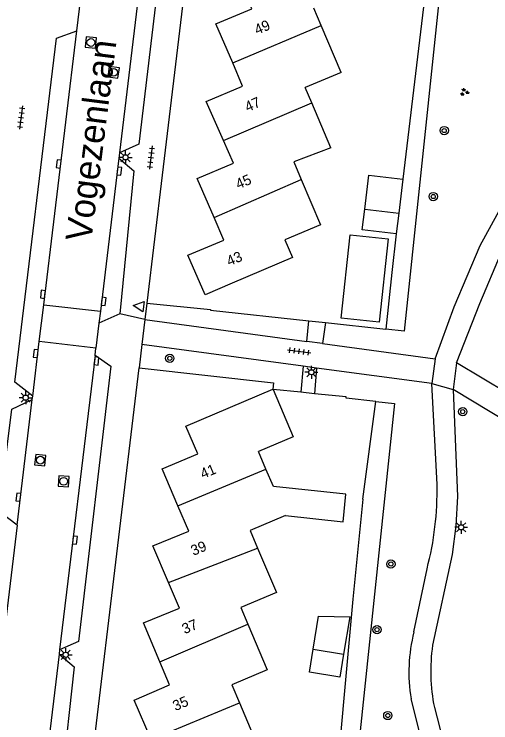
# Model space of a CAD drawing. Extents: x 132994 to 136000, y 393499 to 395512.
# Drawn here: x 134364 to 134409.9, y 394234.8 to 394303.1 of the extents above; entities that cross this region are included whole.
import ezdxf

# ---------------------------------------------------------------- set-up
doc = ezdxf.new("R2010")
doc.units = 0
for name, color, linetype in [('gg-afsc-erfafscheiding', 7, 'Continuous'), ('gg-afsc-hekwerk', 7, 'Continuous'), ('gg-afsc-muur', 7, 'Continuous'), ('gg-anno-huisnummerreeks BGT', 7, 'Continuous'), ('gg-anno-openbare ruimte label', 7, 'Continuous'), ('gg-bbg-bijgebouw', 7, 'Continuous'), ('gg-bbg-gedigitaliseerde bebouwing', 7, 'Continuous'), ('gg-bbg-gedigitaliseerde bijgebouw', 7, 'Continuous'), ('gg-bbg-hoofdgebouw', 7, 'Continuous'), ('gg-bbg-luifel en loopbrug', 7, 'Continuous'), ('gg-bbg-tussenscheiding', 7, 'Continuous'), ('gg-knt-verharding', 7, 'Continuous'), ('gg-knt-verharding nz', 7, 'Continuous'), ('gt-grn-groengrens', 7, 'Continuous'), ('gt-grn-weggrens', 7, 'Continuous'), ('gt-symb-boom', 7, 'Continuous'), ('gt-symb-groenvak', 7, 'Continuous'), ('gt-symb-kolk', 7, 'Continuous'), ('gt-symb-lichtmast', 7, 'Continuous'), ('gt-symb-rioolschacht', 7, 'Continuous'), ('gt-symb-tegel verharding', 7, 'Continuous'), ('gt-symb-waterafsluiter', 7, 'Continuous')]:
    doc.layers.add(name, color=color, linetype=linetype)

# ---------------------------------------------------------------- blocks, each defined once
blk = doc.blocks.new('gt0-KOLK')
at = {"layer": 'gt-symb-kolk'}
blk.add_lwpolyline([(0, 0), (0.375, 0), (0.375, 0.4), (-0.375, 0.4), (-0.375, 0), (0, 0)], dxfattribs=at)
blk = doc.blocks.new('gt0-TEG1')
at = {"layer": 'gt-symb-tegel verharding'}
for p, q in [((-1.125, 0), (1.125, 0)), ((-0.9, -0.25), (-0.9, 0.25)), ((-0.45, -0.25), (-0.45, 0.25)), ((0, -0.25), (0, 0.25)), ((0.45, -0.25), (0.45, 0.25)), ((0.9, -0.25), (0.9, 0.25))]:
    blk.add_line(p, q, dxfattribs=at)
blk = doc.blocks.new('gt0-LMAST')
at = {"layer": 'gt-symb-lichtmast'}
for p, q in [((-0.182, 0.173), (-0.447, 0.438)), ((-0.005, 0.246), (-0.005, 0.621)), ((0.172, 0.173), (0.437, 0.438)), ((-0.255, -0.004), (-0.63, -0.004)), ((-0.182, -0.181), (-0.447, -0.446)), ((-0.005, -0.254), (-0.005, -0.629)), ((0.437, -0.446), (0.172, -0.181)), ((0.245, -0.004), (0.62, -0.004))]:
    blk.add_line(p, q, dxfattribs=at)
blk.add_circle((-0.005, -0.004), 0.25, dxfattribs=at)
blk = doc.blocks.new('gt0-RS')
at = {"layer": 'gt-symb-rioolschacht'}
blk.add_lwpolyline([(-0.5, -0.5), (0.5, -0.5), (0.5, 0.5), (-0.5, 0.5)], close=True, dxfattribs=at)
blk.add_circle((0, 0), 0.375, dxfattribs=at)
blk = doc.blocks.new('gt0-BOOM')
at = {"layer": 'gt-symb-boom'}
for radius in [0.4, 0.2]:
    blk.add_circle((0, 0), radius, dxfattribs=at)
blk = doc.blocks.new('gt0-GRVAK')
at = {"layer": 'gt-symb-groenvak'}
for p, q in [((-0.11, 0.189), (-0.228, 0.24)), ((-0.182, 0.153), (0.088, 0.153)), ((-0.091, 0.211), (-0.156, 0.322)), ((-0.047, 0.214), (-0.047, 0.393)), ((-0.004, 0.211), (0.061, 0.322)), ((0.015, 0.189), (0.133, 0.24)), ((0.262, -0.052), (0.197, 0.059)), ((0.305, -0.049), (0.305, 0.13)), ((0.349, -0.052), (0.414, 0.059)), ((-0.245, -0.228), (-0.363, -0.177)), ((-0.318, -0.264), (-0.047, -0.264)), ((-0.226, -0.206), (-0.291, -0.095)), ((-0.183, -0.203), (-0.183, -0.024)), ((-0.139, -0.206), (-0.074, -0.095)), ((-0.12, -0.228), (-0.002, -0.177)), ((0.243, -0.074), (0.125, -0.023)), ((0.17, -0.11), (0.441, -0.11)), ((0.368, -0.074), (0.486, -0.023))]:
    blk.add_line(p, q, dxfattribs=at)
blk = doc.blocks.new('gt0-WAFSL')
at = {"layer": 'gt-symb-waterafsluiter'}
for p, q in [((-0.5, -0.333), (0, 0.667)), ((0, 0.667), (0.5, -0.333)), ((0.5, -0.333), (-0.5, -0.333))]:
    blk.add_line(p, q, dxfattribs=at)

msp = doc.modelspace()

# ---------------------------------------------------------------- linework, layer by layer
at = {"layer": 'gg-afsc-erfafscheiding'}
for p, q in [((134392.385, 394273.515), (134393.973, 394273.343)), ((134393.973, 394273.343), (134399.792, 394272.711)), ((134397.594, 394256.31), (134396.627, 394246.685))]:
    msp.add_line(p, q, dxfattribs=at)
for points in [[(134405.072, 394335.426), (134406.382, 394330.956), (134406.442, 394329.014), (134401.44, 394287.165)], [(134400.809, 394281.903), (134400.368, 394278.157), (134399.792, 394272.711)], [(134382.886, 394274.592), (134382.886, 394274.546), (134392.385, 394273.515)], [(134376.008, 394268.967), (134388.963, 394267.535), (134388.92, 394266.94)], [(134396.627, 394246.685), (134394.683, 394225.455), (134393.675, 394224.239), (134395.001, 394223.499), (134393.794, 394210.49)]]:
    msp.add_lwpolyline(points, dxfattribs=at)
at = {"layer": 'gg-afsc-hekwerk'}
msp.add_line((134376.748, 394275.206), (134382.886, 394274.592), dxfattribs=at)
msp.add_lwpolyline([(134378.234, 394287.547), (134376.747, 394275.206), (134376.748, 394275.206)], dxfattribs=at)
at = {"layer": 'gg-afsc-muur'}
for p, q in [((134391.611, 394266.623), (134388.937, 394266.9)), ((134392.906, 394266.489), (134391.611, 394266.623)), ((134397.594, 394256.31), (134398.819, 394265.739))]:
    msp.add_line(p, q, dxfattribs=at)
msp.add_lwpolyline([(134398.819, 394265.739), (134395.959, 394266.069), (134395.967, 394266.172), (134392.906, 394266.489)], dxfattribs=at)
at = {"layer": 'gg-bbg-bijgebouw'}
msp.add_lwpolyline([(134396.376, 394281.804), (134400.034, 394281.404), (134399.155, 394273.373), (134395.496, 394273.763), (134396.376, 394281.804)], dxfattribs=at)
at = {"layer": 'gg-bbg-gedigitaliseerde bebouwing'}
for p, q in [((134393.569, 394301.971), (134392.855, 394303.655)), ((134395.487, 394297.445), (134393.569, 394301.971)), ((134395.487, 394297.445), (134392.036, 394296.01)), ((134392.66, 394294.531), (134392.036, 394296.01)), ((134394.487, 394290.197), (134392.66, 394294.531)), ((134388.237, 394259.218), (134387.52, 394260.91))]:
    msp.add_line(p, q, dxfattribs=at)
msp.add_lwpolyline([(134390.14, 394254.73), (134395.681, 394254.15), (134395.958, 394256.793), (134388.954, 394257.527), (134388.237, 394259.218)], dxfattribs=at)
at = {"layer": 'gg-bbg-gedigitaliseerde bijgebouw'}
for p, q in [((134397.772, 394284.284), (134401.049, 394283.889)), ((134401.049, 394283.889), (134400.809, 394281.903)), ((134392.793, 394241.848), (134395.722, 394241.369)), ((134395.722, 394241.369), (134395.363, 394239.17))]:
    msp.add_line(p, q, dxfattribs=at)
for points in [[(134400.809, 394281.903), (134397.533, 394282.298), (134397.772, 394284.284)], [(134395.363, 394239.17), (134392.434, 394239.649), (134392.793, 394241.848)]]:
    msp.add_lwpolyline(points, dxfattribs=at)
at = {"layer": 'gg-bbg-hoofdgebouw'}
for p, q in [((134384.995, 394277.149), (134382.37, 394276.03)), ((134388.92, 394266.94), (134388.937, 394266.9))]:
    msp.add_line(p, q, dxfattribs=at)
for points in [[(134385.036, 394298.37), (134383.42, 394302.13), (134386.89, 394303.6), (134385.874, 394305.994)], [(134384.144, 394290.907), (134382.49, 394294.65), (134385.99, 394296.15), (134385.036, 394298.37)], [(134383.239, 394283.476), (134381.61, 394287.24), (134385.11, 394288.72), (134384.144, 394290.907)], [(134394.487, 394290.197), (134390.93, 394288.83), (134391.648, 394287.147)], [(134391.648, 394287.147), (134393.51, 394282.78), (134390.07, 394281.31), (134390.79, 394279.62), (134384.995, 394277.149)], [(134382.37, 394276.03), (134380.72, 394279.84), (134384.19, 394281.28), (134383.239, 394283.476)], [(134379.752, 394255.687), (134378.25, 394259.23), (134381.68, 394260.68), (134380.52, 394263.37), (134388.92, 394266.94)], [(134388.937, 394266.9), (134390.88, 394262.34), (134387.52, 394260.91)], [(134378.84, 394248.281), (134377.34, 394251.81), (134380.79, 394253.24), (134379.752, 394255.687)], [(134390.14, 394254.73), (134386.72, 394253.3), (134387.44, 394251.601)], [(134387.44, 394251.601), (134389.26, 394247.31), (134385.82, 394245.87), (134386.505, 394244.256)], [(134378.013, 394240.632), (134376.44, 394244.4), (134379.89, 394245.81), (134378.84, 394248.281)], [(134386.505, 394244.256), (134388.37, 394239.86), (134384.94, 394238.43), (134385.676, 394236.688)], [(134377.18, 394233.165), (134375.54, 394236.93), (134378.94, 394238.41), (134378.013, 394240.632)], [(134385.676, 394236.688), (134387.48, 394232.42), (134384.05, 394230.99), (134384.786, 394229.258)]]:
    msp.add_lwpolyline(points, dxfattribs=at)
at = {"layer": 'gg-bbg-luifel en loopbrug'}
for p, q in [((134401.44, 394287.165), (134401.049, 394283.889)), ((134392.793, 394241.848), (134393.314, 394245.039))]:
    msp.add_line(p, q, dxfattribs=at)
for points in [[(134397.772, 394284.284), (134398.168, 394287.56), (134401.44, 394287.165)], [(134393.314, 394245.039), (134396.312, 394244.985), (134395.722, 394241.369)]]:
    msp.add_lwpolyline(points, dxfattribs=at)
at = {"layer": 'gg-bbg-tussenscheiding'}
for p, q in [((134385.036, 394298.37), (134393.569, 394301.971)), ((134384.144, 394290.907), (134392.66, 394294.531)), ((134383.239, 394283.476), (134391.648, 394287.147)), ((134379.752, 394255.687), (134388.237, 394259.218)), ((134378.84, 394248.281), (134387.44, 394251.601)), ((134378.013, 394240.632), (134386.505, 394244.256)), ((134377.18, 394233.165), (134385.676, 394236.688))]:
    msp.add_line(p, q, dxfattribs=at)
at = {"layer": 'gg-knt-verharding'}
for p, q in [((134383.75, 394333.35), (134378.234, 394287.547)), ((134370.005, 394301.468), (134372.72, 394323.95)), ((134374.116, 394289.693), (134374.057, 394289.204)), ((134366.389, 394271.527), (134366.817, 394275.07)), ((134366.817, 394275.07), (134372.28, 394274.447)), ((134376.748, 394275.206), (134376.56, 394273.65)), ((134372.28, 394274.447), (134372.141, 394273.293)), ((134374.156, 394274.201), (134372.141, 394273.293)), ((134376.56, 394273.65), (134392.17, 394271.532)), ((134372.141, 394273.293), (134371.851, 394270.887)), ((134392.17, 394271.532), (134392.385, 394273.515)), ((134393.973, 394273.343), (134393.699, 394271.324)), ((134371.851, 394270.887), (134366.389, 394271.527)), ((134376.28, 394271.23), (134376.008, 394268.967)), ((134391.813, 394269.134), (134376.28, 394271.23)), ((134393.699, 394271.324), (134404.56, 394269.85)), ((134404.56, 394269.85), (134404.22, 394267.46)), ((134369.24, 394212.63), (134376.008, 394268.967)), ((134391.813, 394269.134), (134391.611, 394266.623)), ((134393.104, 394268.96), (134391.813, 394269.134)), ((134393.104, 394268.96), (134392.906, 394266.489)), ((134404.22, 394267.46), (134393.104, 394268.96)), ((134406.6, 394269.46), (134406.29, 394266.89)), ((134417.989, 394262.648), (134406.6, 394269.46)), ((134404.74, 394257.74), (134404.22, 394267.46)), ((134422.537, 394257.043), (134406.29, 394266.89)), ((134365.714, 394265.934), (134365.751, 394266.24)), ((134364.25, 394253.806), (134361.859, 394234.007)), ((134402.51, 394243.52), (134403.77, 394249.612)), ((134368.348, 394241.799), (134368.297, 394241.381)), ((134406.79, 394219.24), (134402.23, 394237.061)), ((134404.48, 394236.241), (134408.49, 394220.97))]:
    msp.add_line(p, q, dxfattribs=at)
for points in [[(134378.615, 394327.049), (134380.169, 394325.61), (134375.981, 394290.552), (134374.116, 394289.693)], [(134365.751, 394266.24), (134364.026, 394267.585), (134368.039, 394300.762), (134370.005, 394301.468)], [(134374.057, 394289.204), (134375.488, 394287.967), (134374.156, 394274.201)], [(134404.56, 394269.85), (134406.38, 394274.87), (134408.89, 394280.77), (134411.63, 394285.76)], [(134406.6, 394269.46), (134408.85, 394275.19), (134410.94, 394280.12), (134413.27, 394284.35)], [(134371.77, 394270.216), (134373.296, 394269.126), (134370.164, 394242.597), (134368.348, 394241.799)], [(134406.29, 394266.89), (134406.72, 394256.59), (134406.55, 394253.75), (134406.2, 394251), (134404.31, 394242.24)], [(134364.25, 394253.806), (134362.478, 394255.137), (134363.73, 394265.008), (134365.714, 394265.934)], [(134368.297, 394241.381), (134369.764, 394240.164), (134368.55, 394229.307), (134366.744, 394228.485)]]:
    msp.add_lwpolyline(points, dxfattribs=at)
for centre, radius, start, end in [((134375.116, 394257.153), 29.629, 345.25458, 1.13438), ((134417.769, 394239.623), 15.749, 165.67343, 189.36209), ((134421.368, 394239.721), 17.243, 171.60126, 191.64517)]:
    msp.add_arc(centre, radius, start, end, dxfattribs=at)
at = {"layer": 'gg-knt-verharding nz'}
for p, q in [((134378.615, 394327.049), (134374.116, 394289.693)), ((134366.817, 394275.07), (134370.005, 394301.468)), ((134374.057, 394289.204), (134372.28, 394274.447)), ((134365.751, 394266.24), (134366.389, 394271.527)), ((134393.699, 394271.324), (134392.17, 394271.532)), ((134371.77, 394270.216), (134371.851, 394270.887)), ((134371.762, 394270.147), (134371.77, 394270.216)), ((134371.762, 394270.147), (134368.348, 394241.799)), ((134364.25, 394253.806), (134365.714, 394265.934)), ((134368.297, 394241.381), (134366.744, 394228.485))]:
    msp.add_line(p, q, dxfattribs=at)
at = {"layer": 'gt-grn-groengrens'}
for points in [[(134407.724, 394331.213), (134401.551, 394272.518), (134399.792, 394272.711)], [(134398.819, 394265.739), (134400.621, 394265.531), (134394.844, 394210.393)]]:
    msp.add_lwpolyline(points, dxfattribs=at)
at = {"layer": 'gt-grn-weggrens'}
for p, q in [((134376.56, 394273.65), (134374.156, 394274.201)), ((134376.56, 394273.65), (134376.28, 394271.23)), ((134404.22, 394267.46), (134406.29, 394266.89))]:
    msp.add_line(p, q, dxfattribs=at)

# ---------------------------------------------------------------- block references
at = {"layer": 'gt-symb-boom'}
for p in [(134405.427, 394291.853), (134404.37, 394285.495), (134378.971, 394269.899), (134407.214, 394264.76), (134400.285, 394250.065), (134398.948, 394243.744), (134399.99, 394235.464)]:
    msp.add_blockref('gt0-BOOM', p, dxfattribs=at)
at = {"layer": 'gt-symb-groenvak'}
msp.add_blockref('gt0-GRVAK', (134407.368, 394295.559), dxfattribs=at)
at = {"layer": 'gt-symb-kolk'}
for p, rotation in [((134368.452, 394288.613), 83.10945167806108), ((134373.903, 394287.97), -96.94741065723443), ((134366.934, 394276.04), 83.11620443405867), ((134372.396, 394275.411), -96.86777212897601), ((134366.245, 394270.338), 83.57125225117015), ((134371.702, 394269.666), -96.89054832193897), ((134364.573, 394256.488), 82.99574075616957), ((134369.622, 394252.391), -97.00425924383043)]:
    msp.add_blockref('gt0-KOLK', p, dxfattribs=dict(at, rotation=rotation))
at = {"layer": 'gt-symb-lichtmast'}
for p in [(134374.709, 394289.277), (134392.623, 394268.557), (134365.08, 394266.105), (134407.066, 394253.611), (134368.941, 394241.325)]:
    msp.add_blockref('gt0-LMAST', p, dxfattribs=at)
at = {"layer": 'gt-symb-rioolschacht'}
for p, rotation in [((134371.362, 394300.345), -96.48566035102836), ((134373.545, 394297.468), -97.70065539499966), ((134366.485, 394260.079), -95.91007032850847), ((134368.734, 394258.043), -94.41628344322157)]:
    msp.add_blockref('gt0-RS', p, dxfattribs=dict(at, rotation=rotation))
at = {"layer": 'gt-symb-tegel verharding'}
for p, rotation in [((134364.628, 394293.111), -96.77678282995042), ((134377.148, 394289.25), -96.77678283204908), ((134391.449, 394270.57), -7.700655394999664)]:
    msp.add_blockref('gt0-TEG1', p, dxfattribs=dict(at, rotation=rotation))
at = {"layer": 'gt-symb-waterafsluiter', "rotation": 83.10945167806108}
msp.add_blockref('gt0-WAFSL', (134376.108, 394274.913), dxfattribs=at)

# ---------------------------------------------------------------- texts
at = {"layer": 'gg-anno-huisnummerreeks BGT'}
for s, rotation, p in [('49', 23.3, (134387.386, 394301.063)), ('47', 23.8, (134386.467, 394293.624)), ('45', 23.4, (134385.581, 394286.179)), ('43', 23.4, (134384.702, 394278.757)), ('41', 23, (134382.164, 394258.256)), ('39', 23, (134381.252, 394250.846)), ('37', 22.7, (134380.394, 394243.296)), ('35', 23.5, (134379.514, 394235.877))]:
    msp.add_text(s, height=1, rotation=rotation, dxfattribs=at).set_placement(p)
at = {"layer": 'gg-anno-openbare ruimte label'}
msp.add_text('Vogezenlaan', height=2.5, rotation=82.8, dxfattribs=at).set_placement((134371.389, 394281.067))

doc.saveas('drawing.dxf')
